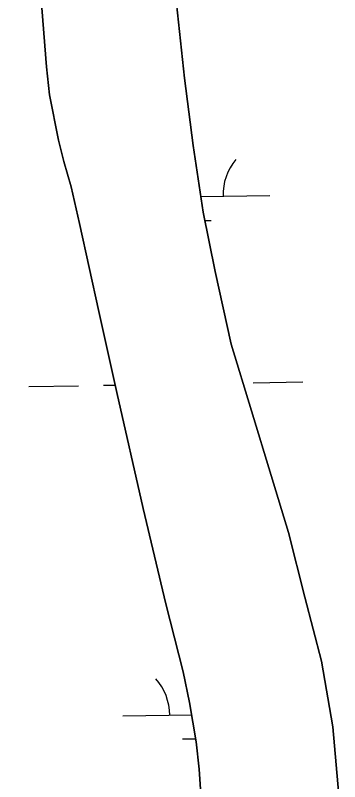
# Model space of a CAD drawing. Extents: x 3887375 to 3925618, y 296674 to 322633.
# Drawn here: x 3903983.7 to 3904192, y 309669.7 to 310162.1 of the extents above; entities that cross this region are included whole.
import ezdxf

# ---------------------------------------------------------------- set-up
doc = ezdxf.new("R2010")
doc.units = 0
doc.layers.add('V-TOPO-SHOR', color=7, linetype='Continuous')
doc.layers.add('V-WETL-SWMP', color=7, linetype='Continuous')

msp = doc.modelspace()

# ---------------------------------------------------------------- linework, layer by layer
at = {"layer": 'V-TOPO-SHOR'}
for points in [[(3904103.42, 309652.23), (3904101.81, 309677.71), (3904099.79, 309695.23), (3904095.61, 309720.69), (3904091.48, 309740.3), (3904080.37, 309783.94), (3904065.84, 309845.33), (3904048.86, 309919.8), (3904037.21, 309971.86), (3904024.83, 310028.35), (3904019.49, 310051.93), (3904014.92, 310068.26), (3904011.3, 310081.8), (3904005.68, 310110.98), (3904003.67, 310128.98), (3903998.18, 310199.56), (3903991.45, 310280.19), (3903986.92, 310347.98), (3903983.68, 310401.74)], [(3904085.22, 310187.79), (3904092.3, 310121.66), (3904097.8, 310078.44), (3904104.22, 310035.7), (3904112.02, 309997.41), (3904122.22, 309950.72), (3904135.43, 309908.03), (3904147.93, 309866.5), (3904159.21, 309829.87), (3904169.61, 309788.33), (3904180.23, 309747.25), (3904187.59, 309704.98), (3904191.96, 309656.14)]]:
    msp.add_lwpolyline(points, dxfattribs=at)
at = {"layer": 'V-WETL-SWMP'}
for p, q in [((3904102.74, 310045.57), (3904147.1, 310046.33)), ((3904105.35, 310030.18), (3904109.37, 310030.25)), ((3904136.32, 309926.06), (3904168.31, 309926.61)), ((3903992.34, 309923.59), (3904024.33, 309924.13)), ((3904040.33, 309924.41), (3904047.8, 309924.54)), ((3904052.82, 309711.99), (3904096.92, 309712.75)), ((3904091.08, 309697.21), (3904099.44, 309697.36))]:
    msp.add_line(p, q, dxfattribs=at)
for points in [[(3903998.18, 310199.56), (3904003.67, 310128.98), (3904005.68, 310110.99), (3904011.3, 310081.8), (3904014.92, 310068.26), (3904019.49, 310051.93), (3904024.83, 310028.35), (3904037.21, 309971.86), (3904048.86, 309919.8), (3904065.84, 309845.33), (3904080.37, 309783.94), (3904091.48, 309740.3), (3904095.61, 309720.69), (3904099.79, 309695.23), (3904101.81, 309677.71), (3904103.42, 309652.23)], [(3904191.96, 309656.14), (3904187.59, 309704.98), (3904180.23, 309747.26), (3904169.61, 309788.33), (3904159.21, 309829.87), (3904147.93, 309866.5), (3904135.43, 309908.03), (3904122.22, 309950.72), (3904112.02, 309997.41), (3904104.23, 310035.7), (3904097.8, 310078.44), (3904092.3, 310121.66), (3904085.22, 310187.79)]]:
    msp.add_lwpolyline(points, dxfattribs=at)
for centre, start, end in [((3904152.33, 310046.9), 140.2115, 181.7552), ((3904047.57, 309712.37), 0.2115, 41.7552)]:
    msp.add_arc(centre, 35.25, start, end, dxfattribs=at)

doc.saveas('drawing.dxf')
